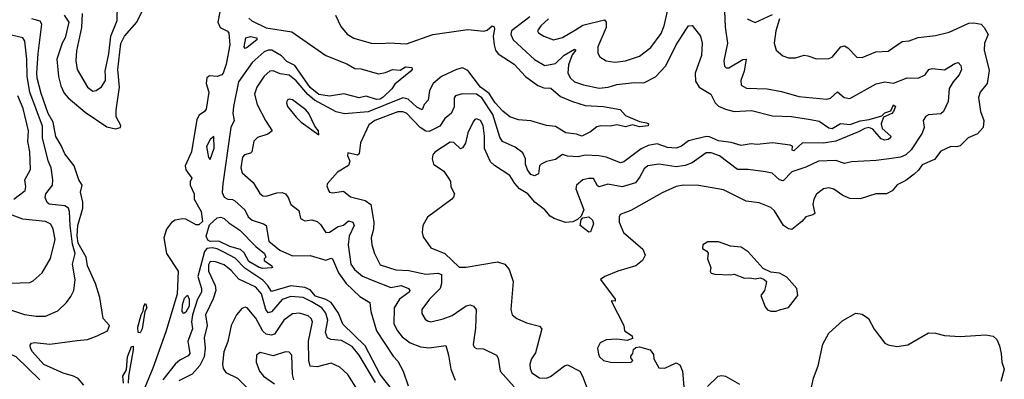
# Model space of a CAD drawing. Extents: x 1245515 to 1420776, y 606314 to 671314.
# Tile 358 of 385: x 1400808 to 1406427, y 633638 to 635689. Entities that reach past the tile are written whole.
import ezdxf

# ---------------------------------------------------------------- set-up
doc = ezdxf.new("R2010")
doc.units = 0

msp = doc.modelspace()

# ---------------------------------------------------------------- linework, layer by layer
at = {"layer": '0CON10XD'}
for points in [[(1401164.8, 635725), (1401160, 635645), (1401131.7, 635511.7), (1401127.7, 635455), (1401135.5, 635405), (1401194.4, 635305), (1401225, 635280.8), (1401243.3, 635285), (1401275, 635306), (1401298.3, 635341.7), (1401298.2, 635368.2), (1401294.7, 635395), (1401316.2, 635495), (1401328.5, 635595), (1401363.1, 635685), (1401367.9, 635865)], [(1401061.2, 635715), (1401087.3, 635675), (1401066.7, 635585), (1401049.5, 635555), (1401019, 635465), (1401028.7, 635365), (1401042.2, 635312.2), (1401060.9, 635270.9), (1401083.8, 635243.8), (1401182.3, 635162.3), (1401305, 635078.7), (1401355, 635067.5), (1401383.8, 635075), (1401384.3, 635085), (1401358.8, 635135), (1401357.6, 635172.4), (1401377, 635305), (1401368.1, 635405), (1401385.8, 635554.2), (1401405.7, 635595), (1401475.8, 635675), (1401544.6, 635815)], [(1404827.5, 635785), (1404833.5, 635646.5), (1404847.5, 635555), (1404825.5, 635455.5), (1404830, 635425), (1404840, 635415), (1404855, 635415.5), (1404935, 635462.7), (1404954.2, 635464.2), (1404942.1, 635395), (1404923.1, 635343.1), (1404926, 635315), (1404955, 635298.5), (1405074.1, 635294.1), (1405155, 635279.7), (1405255, 635252), (1405415, 635236.1), (1405435, 635240.9), (1405475, 635278), (1405512.5, 635245), (1405545, 635240), (1405695, 635322.9), (1405745, 635335.6), (1405795, 635327.1), (1405873.1, 635356.9), (1405935, 635356.5), (1405975, 635374.4), (1405995.6, 635405), (1406015, 635411.5), (1406085, 635403.2), (1406145, 635439.6), (1406164.4, 635444.4), (1406178.1, 635428.1), (1406182.9, 635405), (1406169.1, 635375), (1406135, 635335.4), (1406112.3, 635297.7), (1406106.7, 635223.3), (1406079.2, 635165), (1406065, 635153.1), (1405995, 635147.1), (1405977.5, 635135), (1405964.4, 635115), (1405968.9, 635075), (1405958.3, 635041.7), (1405895, 634947.2), (1405865, 634918.5), (1405835, 634905.6), (1405782.6, 634897.4), (1405695, 634885.7), (1405555, 634877.6), (1405515, 634868.8), (1405465, 634886.9), (1405367.1, 634882.9), (1405295, 634847.4), (1405215, 634822.2), (1405165, 634769.4), (1405145, 634775.5), (1405103.1, 634813.1), (1405065, 634821.8), (1404965, 634834.7), (1404905, 634834.7), (1404802, 634912), (1404755, 634930.4), (1404725, 634930.4), (1404645, 634873.4), (1404605, 634857.3), (1404555, 634850.7), (1404455, 634865.4), (1404392, 634855), (1404372, 634838), (1404347.7, 634792.3), (1404321.3, 634758.6), (1404246.7, 634735), (1404165, 634751.8), (1404115, 634735.8), (1404105, 634741.2), (1404082.6, 634782.6), (1404055, 634783.6), (1404021.2, 634775), (1403985.8, 634745), (1403982.2, 634725), (1404028.1, 634605), (1404012.5, 634567.5), (1403991.5, 634548.5), (1403965, 634535.7), (1403922.4, 634532.4), (1403858.8, 634555), (1403835, 634568.1), (1403805, 634605.5), (1403747.8, 634647.8), (1403706.8, 634695), (1403660.7, 634725), (1403633.2, 634755), (1403605, 634800), (1403516.8, 634856.8), (1403495, 634878.5), (1403460, 634955), (1403461.2, 635025), (1403452.3, 635085), (1403437.5, 635115), (1403415, 635124.2), (1403405, 635120.8), (1403395, 635106.2), (1403365, 635044), (1403351.8, 634985), (1403335, 634959.2), (1403322.9, 634952.9), (1403285, 634988.2), (1403265, 634990), (1403177, 634933), (1403165, 634917.5), (1403161.4, 634895), (1403170, 634865), (1403227.5, 634825), (1403255.8, 634785), (1403265.7, 634765.7), (1403269.2, 634735), (1403288.8, 634695), (1403283.9, 634676.1), (1403273.8, 634665), (1403135, 634563.1), (1403107.7, 634515), (1403104.5, 634475), (1403111.2, 634451.2), (1403155, 634388.1), (1403235, 634354.5), (1403315, 634277.7), (1403355, 634277.1), (1403535, 634308.2), (1403576.5, 634295), (1403600.8, 634265), (1403623.1, 634195), (1403610.6, 634035), (1403618.7, 634005), (1403644.6, 633984.6), (1403699.5, 633959.5), (1403775, 633941.2), (1403788.2, 633925), (1403751.3, 633788.7), (1403729.5, 633755), (1403719.1, 633725), (1403720.2, 633700.2), (1403731.5, 633675), (1403775, 633646.2), (1403815, 633644.3), (1403836.6, 633653.4), (1403917.8, 633715), (1403935, 633720.4), (1404004, 633685), (1404018.8, 633655), (1404077.5, 633505)], [(1401949.3, 635735), (1401938.9, 635675), (1401951.8, 635645), (1401994.4, 635624.4), (1402002, 635612), (1402007.4, 635545), (1401986.2, 635435), (1401969.3, 635385), (1401960.7, 635375), (1401935, 635365.6), (1401890.8, 635369.2), (1401875, 635358.5), (1401872.7, 635325), (1401887.3, 635275), (1401871.5, 635178.5), (1401862.5, 635165), (1401831.1, 635145), (1401819.4, 635120.6), (1401788.6, 634935), (1401751.4, 634855), (1401755, 634833.3), (1401790, 634785), (1401781.2, 634765), (1401781, 634745), (1401803.3, 634695), (1401802.5, 634665), (1401844.2, 634594.2), (1401851.8, 634538.2), (1401830.1, 634519.9), (1401815, 634518.4), (1401755, 634550.5), (1401736.2, 634553.8), (1401695.2, 634544.8), (1401675, 634532.3), (1401645.9, 634495), (1401631, 634445), (1401645.7, 634355), (1401711.2, 634255), (1401706.9, 634123.1), (1401642.4, 633907.6), (1401568.3, 633701.7), (1401500, 633535)], [(1403826.2, 635693.8), (1403781.1, 635655), (1403762.9, 635625), (1403768, 635615), (1403800, 635595), (1403855, 635574.5), (1403905, 635586.8), (1403979.3, 635630.7), (1404022.3, 635657.7), (1404145, 635689.4), (1404155.3, 635675.3), (1404154.6, 635644.6), (1404106.4, 635535), (1404107.8, 635497.8), (1404118.3, 635478.3), (1404155.5, 635455.5), (1404205, 635447.8), (1404265, 635455.5), (1404345, 635481.8), (1404408.9, 635531.1), (1404468.7, 635611.3), (1404486.2, 635653.9), (1404507.6, 635745)], [(1401174.4, 633605), (1401141.7, 633641.7), (1401115, 633655.4), (1401055, 633672), (1400945, 633722.2), (1400880.9, 633795), (1400869.4, 633815), (1400867.7, 633832.3), (1400875.9, 633844.1), (1400891.7, 633848.3), (1400978.9, 633838.9), (1401135, 633859.1), (1401195, 633864.4), (1401250, 633885), (1401309.2, 633915), (1401320, 633945), (1401284.3, 633985), (1401265.5, 634105), (1401239.4, 634185), (1401194.4, 634285), (1401188, 634335), (1401140.7, 634415), (1401136.1, 634456.1), (1401140.3, 634515), (1401168.1, 634615), (1401168.2, 634648.2), (1401155.4, 634704.6), (1401164.2, 634745), (1401145.5, 634775.5), (1401117.7, 634855), (1401064.9, 634924.9), (1401045, 634972.4), (1401013.2, 635023.2), (1400998.3, 635105), (1400969.5, 635155), (1400930.8, 635269.2), (1400908, 635355), (1400905.9, 635385), (1400913.4, 635496.6), (1400934.7, 635664.7), (1400925, 635680), (1400876.7, 635695)], [(1402115, 635697.9), (1402133.2, 635683.2), (1402215, 635642.5), (1402360.4, 635620.4), (1402555, 635485.5), (1402675, 635437.1), (1402721.2, 635411.2), (1402755, 635408.6), (1402855, 635380), (1402895, 635388), (1402935, 635405.7), (1402979.5, 635400.5), (1403010.5, 635419.5), (1403045, 635416.9), (1403047.8, 635405), (1403040.5, 635395), (1402948.6, 635321.4), (1402931.4, 635295), (1402882.5, 635247.5), (1402865, 635235.5), (1402843.5, 635233.5), (1402785, 635252.5), (1402745, 635244.4), (1402656.7, 635266.7), (1402575, 635253), (1402515, 635262.6), (1402465, 635302.6), (1402377.1, 635427.1), (1402331.4, 635451.4), (1402302.2, 635482.2), (1402246.1, 635516.1), (1402225, 635516), (1402203.4, 635506.6), (1402135, 635446), (1402055.8, 635334.2), (1402028.5, 635195), (1402024.8, 635154.8), (1402032, 635115), (1402013.3, 635075), (1401967.4, 634752.6), (1401964.1, 634704.1), (1401975, 634675.9), (1401995, 634664.8), (1402022.7, 634662.7), (1402035, 634655.6), (1402093.5, 634605), (1402112.2, 634565), (1402133.8, 634545), (1402200, 634525), (1402214.6, 634515), (1402230, 634425), (1402291.8, 634375), (1402365, 634341.6), (1402465, 634344.8), (1402555, 634317.9), (1402585, 634328.9), (1402592, 634325), (1402626.6, 634245), (1402671.7, 634185), (1402749.2, 634109.2), (1402806, 634075), (1402811.2, 634025), (1402844.6, 633914.6), (1402939.2, 633769.2), (1402965, 633740.8), (1402996.9, 633685), (1403025, 633600)], [(1402610.6, 635715), (1402640.6, 635650.6), (1402676.9, 635606.9), (1402715, 635583.3), (1402814.5, 635555.5), (1402875, 635553.1), (1402915, 635558.2), (1403015, 635551.8), (1403165, 635604.2), (1403365, 635634), (1403456, 635624), (1403475, 635630.5), (1403505, 635654.2), (1403515, 635648.8), (1403517.8, 635635), (1403509.2, 635595), (1403515.3, 635545.3), (1403523.2, 635515), (1403537.5, 635495), (1403628.8, 635435), (1403695, 635365.4), (1403765, 635313.9), (1403799.9, 635299.9), (1403838.5, 635298.5), (1403895, 635250.9), (1403962.8, 635222.8), (1404035, 635199.6), (1404140, 635195), (1404235, 635176.2), (1404265, 635142), (1404345, 635108.8), (1404385, 635100.9), (1404397.1, 635095), (1404395, 635083.9), (1404345, 635077.5), (1404305, 635089.5), (1404265, 635077.9), (1404215, 635090), (1404177.6, 635082.4), (1404125, 635084.4), (1404102.1, 635077.9), (1404065, 635048.8), (1404015, 635024.2), (1403985, 635036.2), (1403925, 635044.4), (1403865, 635080), (1403815, 635085.7), (1403725, 635112.2), (1403655, 635118.2), (1403605, 635135.4), (1403565, 635166.8), (1403520.8, 635215), (1403487.7, 635267.7), (1403437.3, 635305), (1403365, 635400), (1403335, 635415.2), (1403301.1, 635405), (1403215, 635365.6), (1403167.5, 635325), (1403147.2, 635285), (1403139.6, 635230.4), (1403116.1, 635205), (1403105, 635174.4), (1403075, 635190.6), (1403025, 635235.7), (1402995, 635243.7), (1402796.5, 635163.5), (1402661.3, 635151.3), (1402613.7, 635163.7), (1402489.6, 635229.6), (1402452.6, 635262.6), (1402385, 635339.6), (1402345, 635372.5), (1402295, 635381.4), (1402255, 635397.1), (1402236.2, 635395), (1402202.7, 635367.3), (1402161.1, 635305), (1402148.1, 635265), (1402162.2, 635205), (1402211.5, 635115)], [(1403719, 635705), (1403615, 635625.5), (1403611.6, 635605), (1403623.9, 635575), (1403745, 635461.3), (1403805, 635428.2), (1403865, 635440), (1403915, 635487.9), (1403975, 635521.4), (1403982.5, 635515), (1403960.8, 635489.2), (1403939.1, 635430.9), (1403935.2, 635385), (1403950.8, 635355), (1403975, 635334), (1404025, 635316.8), (1404115, 635298.6), (1404165.6, 635304.4), (1404215, 635320.2), (1404315, 635331.6), (1404370.6, 635329.4), (1404437.2, 635362.8), (1404495, 635425.7), (1404555, 635545.8), (1404612.4, 635637.6), (1404625, 635653.8), (1404645, 635656.2), (1404692.5, 635595), (1404702.9, 635555), (1404698.2, 635485), (1404662.5, 635385), (1404665, 635338.8), (1404685, 635304.4), (1404752.5, 635265), (1404776.9, 635215), (1404795, 635196.7), (1404835, 635178.1), (1404885, 635165.3), (1404985, 635171.8), (1405105, 635140), (1405212.4, 635137.6), (1405320.4, 635119.6)], [(1405144.3, 635694.3), (1405122.2, 635625), (1405114.5, 635555), (1405124.2, 635515), (1405162.6, 635482.6), (1405195, 635472.2), (1405235, 635472.2), (1405285, 635486.5), (1405306, 635484), (1405355, 635466.9), (1405425, 635467.1), (1405445, 635475.6), (1405494.4, 635535), (1405515, 635540.6), (1405535, 635528.6), (1405584.7, 635474.7), (1405616.3, 635473.7), (1405694.6, 635505.4), (1405765, 635509.6), (1405845, 635564.6), (1405885, 635568.2), (1405935, 635588.2), (1406035, 635598.5), (1406112.6, 635617.4), (1406225, 635670), (1406252.3, 635672.3), (1406295, 635663.1), (1406312.7, 635645), (1406334.5, 635605), (1406314.8, 635555.2), (1406312.8, 635515), (1406340.7, 635399.3), (1406329.5, 635325), (1406289.5, 635275), (1406280.6, 635245), (1406290.5, 635165), (1406310.8, 635115), (1406305.8, 635074.2), (1406275, 635037.7), (1406220, 635015), (1406175, 634970), (1406155, 634963.1), (1406122.5, 634965), (1406065, 634939.2), (1406029.2, 634890.8), (1405958.8, 634861.2), (1405938.2, 634831.8), (1405911.9, 634808.1), (1405865, 634772.5), (1405815, 634747.5), (1405786.5, 634713.5), (1405755, 634696.2), (1405693.3, 634695), (1405605, 634666.8), (1405545, 634670), (1405505.4, 634685.4), (1405455, 634722.5), (1405425, 634729.2), (1405395, 634724), (1405355, 634693.8), (1405340, 634665), (1405334.4, 634635), (1405345.5, 634584.5), (1405334.4, 634575.6), (1405294.6, 634565.4), (1405271.5, 634538.5), (1405215, 634492.7), (1405195, 634495.6), (1405166, 634516), (1405115, 634598.6), (1405095, 634617.8), (1405027.5, 634645), (1404954.6, 634654.6), (1404825, 634718.1), (1404682.8, 634742.8), (1404595, 634746.2), (1404555, 634737.1), (1404475, 634701.5), (1404295, 634600.4), (1404235, 634578.8), (1404229.2, 634565), (1404229.5, 634535), (1404253.1, 634475), (1404365, 634380), (1404377.9, 634345), (1404363.1, 634315), (1404325, 634285.6), (1404221.2, 634255), (1404146.7, 634225), (1404122.5, 634207.5), (1404206.7, 634095), (1404207, 634083), (1404182.5, 634085), (1404255.6, 633945.6), (1404258.8, 633915), (1404302.5, 633885), (1404305, 633870), (1404275, 633860), (1404215, 633865.8), (1404155, 633862.5), (1404120, 633845), (1404106.2, 633815), (1404110.8, 633780.8), (1404116, 633765), (1404140, 633745), (1404180, 633735), (1404296, 633734), (1404306.7, 633745), (1404295, 633760), (1404295, 633770), (1404307.5, 633785), (1404311.7, 633808.3), (1404325, 633820), (1404345, 633822.5), (1404405, 633806.7), (1404425, 633780), (1404426.7, 633755), (1404455, 633702.5), (1404489.3, 633700.7), (1404555, 633732.5), (1404575, 633720), (1404590.8, 633685), (1404598, 633595)], [(1404959.2, 635695), (1405005, 635673.5), (1405105, 635718.2)], [(1400902.6, 633997.4), (1400955, 633997.8), (1401025, 634027.8), (1401075, 634075.6), (1401100.1, 634109.9), (1401116.1, 634145), (1401124.7, 634205), (1401108.3, 634295), (1401124.3, 634355), (1401109.5, 634409.5), (1401095.2, 634515), (1401091.7, 634595), (1401085.4, 634615), (1401065, 634627), (1400976.8, 634636.8), (1400965, 634646), (1400953.3, 634675), (1400956.5, 634695), (1400994.5, 634745), (1400997.7, 634775), (1400986.7, 634845), (1400970, 634885), (1400938, 635015), (1400937.6, 635082.4), (1400866.4, 635275), (1400850.6, 635365), (1400849.3, 635465), (1400836.1, 635566.1), (1400826.4, 635585), (1400696.1, 635616.1)], [(1402095, 635525.8), (1402088.9, 635535), (1402098.2, 635585), (1402125, 635594.1), (1402161.4, 635585), (1402161.4, 635575), (1402105, 635530), (1402095, 635525.8)], [(1400774.6, 634665), (1400838.6, 634715), (1400843.1, 634735), (1400837.6, 634775), (1400869.1, 634835), (1400866.1, 634935), (1400853.7, 634995), (1400858.3, 635055), (1400826.9, 635183.1), (1400797.5, 635255)], [(1402515, 635033.3), (1402512.5, 635055), (1402492.1, 635082.1), (1402457.1, 635155), (1402440, 635175), (1402365, 635232), (1402345, 635236.7), (1402335, 635230), (1402330.8, 635215), (1402335.8, 635195), (1402385, 635133.3), (1402415, 635104.3), (1402515, 635033.3)], [(1405320.4, 635119.6), (1405370, 635110), (1405425, 635072.7), (1405445, 635068.5), (1405493, 635097), (1405548, 635092), (1405605, 635113.2), (1405655, 635119.7), (1405728.6, 635141.4), (1405745, 635157.1), (1405780, 635170), (1405795, 635204.2), (1405806.7, 635195), (1405795, 635166.2), (1405785, 635153.9), (1405737.6, 635132.4), (1405724.7, 635094.7), (1405729.5, 635069.5), (1405779.1, 635025), (1405777.5, 635015), (1405765, 635006.4), (1405745, 635001.2), (1405725, 635010), (1405677.3, 635065), (1405654.2, 635074.2), (1405630.8, 635069.2), (1405595, 635048.8), (1405465, 634997), (1405395, 634985.1), (1405275, 634987.6), (1405225, 634941.8), (1405216.2, 634945), (1405217.9, 634967.9), (1405205, 634974.4), (1405103.8, 634986.2), (1405016.8, 634976.8), (1404981.7, 634981.7), (1404925, 634972.5), (1404868.9, 634988.9), (1404795, 634997.7), (1404745, 635021.6), (1404725, 635022.3), (1404625, 634997.9), (1404585, 634968.2), (1404555, 634957.1), (1404505, 634960.3), (1404445, 634980.6), (1404395, 634971), (1404355, 634952.5), (1404255, 634877.5), (1404237.5, 634872.5), (1404155, 634904.7), (1404112.7, 634912.7), (1404035, 634915.6), (1403995, 634906.1), (1403935, 634910), (1403905, 634920.3), (1403865, 634892.5), (1403815, 634881.2), (1403783.3, 634865), (1403774, 634855), (1403769.3, 634810.7), (1403745, 634798.9), (1403725, 634806.7), (1403705, 634832.2), (1403693.5, 634865), (1403694.2, 634895), (1403679.5, 634929.5), (1403635, 634961.8), (1403585, 634984.6), (1403563.5, 634995), (1403548.2, 635018.2), (1403508.6, 635148.6), (1403445, 635244.3), (1403415, 635264.3), (1403333.3, 635266.7), (1403295.4, 635254.6), (1403287.2, 635242.8), (1403287.5, 635192.5), (1403270.6, 635155), (1403235, 635126.5), (1403205, 635082.6), (1403145, 635050.7), (1403125, 635053.7), (1403093.8, 635075), (1403015, 635155.7), (1402994.4, 635164.4), (1402965, 635163.5), (1402834.9, 635115.1), (1402800.5, 635089.5), (1402753.5, 634986.5), (1402745, 634923.3), (1402735, 634916.7), (1402680, 634930), (1402678.8, 634915), (1402692.3, 634882.3), (1402685, 634856.7), (1402620.6, 634819.4), (1402564, 634755), (1402561.2, 634741.2), (1402569.2, 634715), (1402576.7, 634705), (1402595, 634701.8), (1402655, 634711.4), (1402695, 634679.2), (1402778.7, 634658.7), (1402811.1, 634635), (1402827.9, 634535), (1402826.6, 634493.4), (1402814.4, 634445), (1402817.8, 634405), (1402831.8, 634355), (1402865, 634290), (1402955, 634261.8), (1403027.9, 634257.9), (1403125, 634237.1), (1403195, 634242.7), (1403214.3, 634235), (1403214.8, 634185), (1403207.9, 634155), (1403145.6, 634095), (1403102.2, 634035), (1403102.5, 634012.5), (1403121.1, 633981.1), (1403135, 633970.6), (1403155, 633966.5), (1403225, 633982.8), (1403275, 634002.1), (1403355, 634056.4), (1403377.9, 634062.1), (1403397.2, 634055), (1403412.8, 634035), (1403409.7, 633930.3), (1403396, 633836), (1403401.7, 633821.7), (1403415, 633814), (1403455, 633810.8), (1403529.2, 633775), (1403537.9, 633757.9), (1403549.1, 633685), (1403628.8, 633595)], [(1402211.5, 635115), (1402248, 635055), (1402223.1, 635036.9), (1402165, 635016.5), (1402143.5, 634996.5), (1402132.2, 634935), (1402125, 634927.8), (1402091.1, 634918.9), (1402080, 634905), (1402069.1, 634845), (1402077.9, 634815), (1402140.1, 634760.1), (1402178.6, 634698.6), (1402195, 634683.8), (1402215, 634683.4), (1402275, 634701.5), (1402305, 634703.1), (1402325, 634695.6), (1402340.8, 634675), (1402355.8, 634635), (1402400.9, 634600.9), (1402410, 634555), (1402435, 634542.5), (1402475, 634546.7), (1402505, 634538.6), (1402525, 634520.4), (1402555, 634474.6), (1402575, 634477.2), (1402625, 634509.1), (1402655, 634517.1), (1402685, 634541.6), (1402709.5, 634535), (1402717.1, 634515), (1402687.2, 634455), (1402681.7, 634405), (1402698.1, 634295), (1402717.8, 634265), (1402765, 634226.7), (1402829.3, 634199.3), (1402925, 634161.6), (1402985, 634173.1), (1403026.9, 634155), (1403033.6, 634145), (1403030, 634135), (1402976.2, 634095), (1402944.6, 634045), (1402943.8, 633955), (1402964.5, 633914.5), (1402990.6, 633880.6), (1403036.4, 633845), (1403095, 633822.4), (1403145, 633817.1), (1403239.7, 633829.7), (1403255.8, 633775), (1403267.8, 633695), (1403292.5, 633632.5)], [(1401895, 634892), (1401916.7, 634956.7), (1401915, 635023.8), (1401895, 635005.5), (1401873.2, 634965), (1401885, 634902.5), (1401895, 634892)], [(1400755, 634185.5), (1400865, 634190.6), (1400885, 634200), (1400935.6, 634244.4), (1400983, 634327), (1401010.5, 634435), (1400999.1, 634495), (1400985, 634522.5), (1400955, 634537.9), (1400825, 634551.8), (1400765, 634573.2)], [(1402195, 634270), (1402173.8, 634275), (1402115, 634310), (1402089, 634359), (1402068.3, 634378.3), (1402007.1, 634395), (1401945, 634425.2), (1401895, 634424.7), (1401881.5, 634431.5), (1401871.6, 634455), (1401890.3, 634519.7), (1401935, 634558.2), (1401955, 634563.5), (1401974.5, 634555), (1402000.5, 634530.5), (1402065, 634488.8), (1402154.6, 634395), (1402204.6, 634355), (1402212.9, 634335), (1402203.8, 634325), (1402203.8, 634315), (1402247.5, 634285), (1402250, 634275), (1402245, 634273.3), (1402195, 634270)], [(1404055, 634477.1), (1404005.6, 634515), (1404012.1, 634547.9), (1404020.9, 634559.1), (1404055, 634564.5), (1404077.3, 634545), (1404083.1, 634525), (1404065, 634478.8), (1404055, 634477.1)], [(1402995, 633502.2), (1402865, 633664.8), (1402779.6, 633829.6), (1402651.9, 633951.9), (1402628.1, 634015), (1402585, 634076.2), (1402555, 634092.9), (1402495, 634111.1), (1402465, 634148.8), (1402435, 634160.8), (1402355, 634170.1), (1402245, 634139.1), (1402221.9, 634175), (1402195, 634202.9), (1402092.5, 634272.5), (1402038.1, 634328.1), (1401972.1, 634362.1), (1401935, 634381.6), (1401907, 634387), (1401876.1, 634383.9), (1401862.9, 634367.1), (1401823.9, 634225), (1401845.9, 634155), (1401844.8, 634135.2), (1401822.1, 634095), (1401793.3, 634005), (1401788.4, 633965), (1401794, 633925), (1401766.6, 633855), (1401778.4, 633785), (1401768.5, 633771.5), (1401722.4, 633747.6), (1401695.1, 633724.9), (1401625, 633634.1)], [(1405125, 634026.2), (1405145, 634033.3), (1405195, 634047.5), (1405248, 634115), (1405243.8, 634155), (1405185, 634220), (1405145, 634242.5), (1405095, 634249.2), (1405050.6, 634270.6), (1404964.4, 634364.4), (1404925, 634392.5), (1404865, 634397.5), (1404795, 634421.2), (1404735, 634421.2), (1404706.7, 634405), (1404703.9, 634383.9), (1404729.3, 634369.3), (1404736.4, 634356.4), (1404732.5, 634325), (1404752.5, 634275), (1404747.5, 634255), (1404755, 634242.5), (1404775, 634236.7), (1404865, 634233.3), (1404885, 634237.5), (1404943.9, 634213.9), (1404975, 634216.2), (1405005, 634210), (1405035, 634216.7), (1405057, 634207), (1405070, 634195), (1405066.7, 634175), (1405057.5, 634145), (1405037.5, 634115), (1405061.7, 634051.7), (1405075, 634033.3), (1405095, 634026.2), (1405125, 634026.2)], [(1402839.1, 633619.1), (1402745.3, 633775), (1402705, 633823.9), (1402645, 633860), (1402584.1, 633864.1), (1402564.1, 633874.1), (1402553.7, 633905), (1402567.1, 633975), (1402555.6, 634015), (1402531.6, 634045), (1402471.5, 634081.5), (1402425, 634104.4), (1402355, 634110.8), (1402305, 634092.5), (1402245, 634022.5), (1402225, 634017.5), (1402212, 634035), (1402187, 634125), (1402155, 634163.2), (1402058.3, 634208.3), (1402015, 634259.3), (1401975, 634290.7), (1401925, 634308.2), (1401895, 634310), (1401885, 634290), (1401885.3, 634255), (1401922.5, 634172.5), (1401926.3, 634145), (1401912.8, 634097.2), (1401868.7, 634005), (1401876.7, 633945), (1401860.8, 633875), (1401865.7, 633815), (1401861.4, 633765), (1401835, 633717.3), (1401792.7, 633667.3), (1401715, 633628.2)], [(1400922.2, 633635), (1400788.4, 633765), (1400685, 633809.8), (1400625, 633872.3), (1400565.3, 633905.3), (1400545, 633923.3), (1400513.1, 634005), (1400466.7, 634085), (1400460, 634115), (1400465, 634126), (1400485, 634128.6), (1400565, 634110.9), (1400627.1, 634077.1), (1400705, 634064.6), (1400755, 634033.3), (1400835, 634007.7), (1400902.6, 633997.4)], [(1401745, 634013.6), (1401735.3, 634025.3), (1401737.1, 634062.9), (1401748.5, 634101.5), (1401765, 634117.3), (1401775.7, 634095.7), (1401775.3, 634055), (1401755, 634020), (1401745, 634013.6)], [(1401495, 633903.1), (1401484.1, 633904.1), (1401481.7, 633935), (1401500.6, 634005), (1401512.5, 634027.5), (1401515.6, 634055), (1401525, 634070), (1401533.5, 634045), (1401522, 634025), (1401507.5, 633925), (1401495, 633903.1)], [(1402735, 633577.3), (1402679.6, 633665), (1402635, 633707.5), (1402585, 633729.6), (1402505, 633709.7), (1402465, 633713.1), (1402457, 633745), (1402455.2, 633855), (1402477.9, 633965), (1402470.4, 633985), (1402455, 633999.6), (1402405, 634015.3), (1402365, 634011.1), (1402315.7, 633974.3), (1402262.2, 633895), (1402245, 633888.7), (1402214.2, 633895.8), (1402195, 633912.1), (1402155, 633986.2), (1402105, 634045.8), (1402095, 634048.6), (1402075, 634041.4), (1402045.6, 634005), (1402015.3, 633944.7), (1401996.2, 633853.8), (1401973.2, 633795), (1401964.6, 633724.6), (1401968.9, 633698.9), (1401985, 633675.7), (1402050.5, 633645), (1402101.9, 633591.9)], [(1405322.2, 633575), (1405337.5, 633645), (1405364.2, 633715), (1405392.2, 633837.8), (1405425, 633900), (1405505, 633973.8), (1405580, 634015), (1405615, 634010), (1405651.2, 633985), (1405683.7, 633923.7), (1405744.5, 633844.5), (1405765, 633834.2), (1405814.1, 633824.1), (1405875.8, 633834.2), (1405995, 633902), (1406035, 633901.2), (1406085, 633887.5), (1406175, 633882.1), (1406321.8, 633891.8), (1406364.3, 633884.3), (1406384.4, 633864.4), (1406399.1, 633829.1), (1406410, 633785), (1406413.1, 633735), (1406427.1, 633695), (1406408, 633625)], [(1401400.2, 633615), (1401396.4, 633655), (1401417.8, 633692.3), (1401423.6, 633766.4), (1401445, 633825.5), (1401455, 633827.1), (1401455.9, 633805), (1401429.2, 633655), (1401427.5, 633615)], [(1402373.2, 633635), (1402364.7, 633665), (1402360, 633775), (1402345, 633792.5), (1402325, 633794.5), (1402255, 633771.8), (1402179.4, 633790.6), (1402160, 633775), (1402157.1, 633735), (1402176.5, 633685), (1402199.5, 633655), (1402261.7, 633611.7)], [(1404733, 633597), (1404793.3, 633655), (1404815, 633660), (1404835, 633656.2), (1404915, 633610)]]:
    msp.add_lwpolyline(points, dxfattribs=at)

doc.saveas('drawing.dxf')
